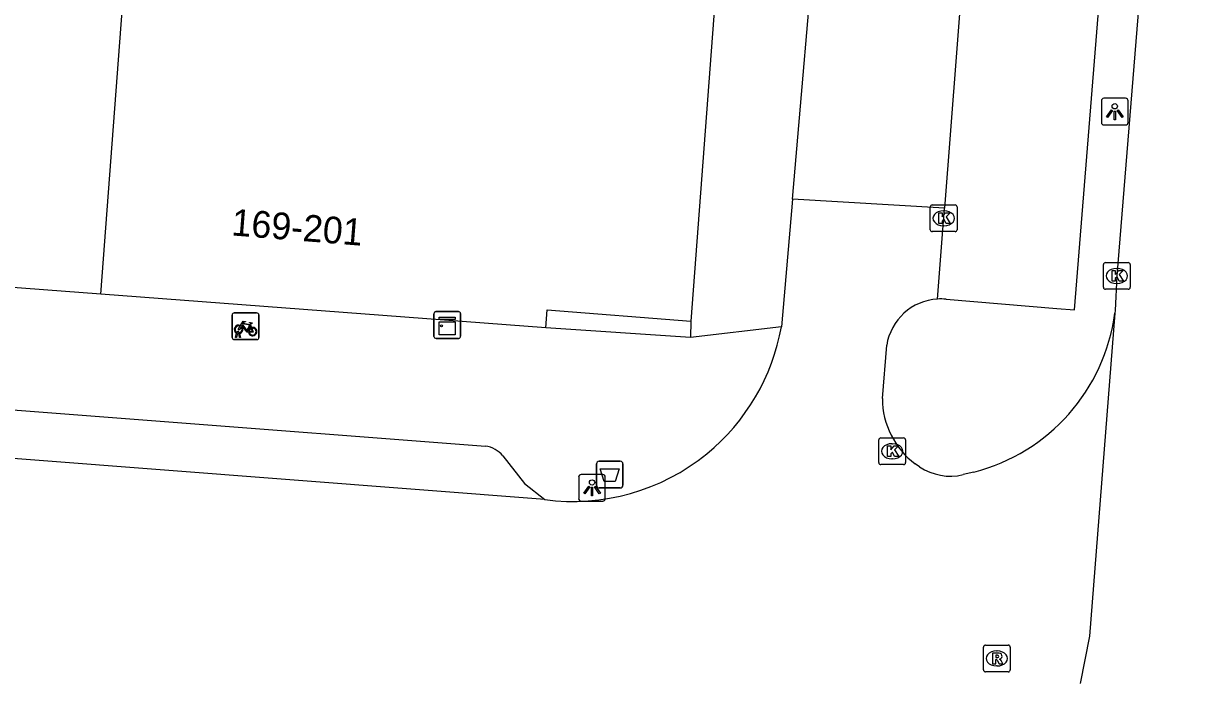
# Model space of a CAD drawing. Extents: x 160861 to 161308, y 384024 to 384878.
# Drawn here: x 161166.01 to 161209.96, y 384026.41 to 384051.1 of the extents above; entities that cross this region are included whole.
import ezdxf

# ---------------------------------------------------------------- set-up
doc = ezdxf.new("R2010")
doc.units = 0
for name, color, linetype in [('IMGEO_Afvalbak', 7, 'Continuous'), ('IMGEO_Fietsenrek', 7, 'Continuous'), ('IMGEO_Kast', 7, 'Continuous'), ('IMGEO_Kolk', 7, 'Continuous'), ('IMGEO_Lichtpunt', 7, 'Continuous'), ('IMGEO_Pand', 7, 'Continuous'), ('IMGEO_Pand_nummerreeks', 7, 'Continuous'), ('IMGEO_Parkeervlak_open', 7, 'Continuous'), ('IMGEO_Rijbaan_lokaal_gesloten', 7, 'Continuous'), ('IMGEO_Rijbaan_lokaal_open', 7, 'Continuous'), ('IMGEO_Rioolput', 7, 'Continuous'), ('IMGEO_Voetpad_open', 7, 'Continuous')]:
    doc.layers.add(name, color=color, linetype=linetype)

msp = doc.modelspace()

# ---------------------------------------------------------------- linework, layer by layer
at = {"layer": 'IMGEO_Afvalbak'}
for p, q in [((161187.444, 384033.826), (161187.444, 384034.626)), ((161187.444, 384034.626), (161187.444, 384033.826)), ((161187.544, 384034.726), (161188.334, 384034.726)), ((161188.334, 384034.726), (161187.544, 384034.726)), ((161188.434, 384034.626), (161188.434, 384033.826)), ((161188.434, 384033.826), (161188.434, 384034.626)), ((161188.334, 384033.726), (161187.544, 384033.726)), ((161187.544, 384033.726), (161188.334, 384033.726))]:
    msp.add_line(p, q, dxfattribs=at)
msp.add_lwpolyline([(161187.587, 384034.44), (161188.291, 384034.44), (161188.142, 384033.97), (161187.736, 384033.97), (161187.587, 384034.44)], dxfattribs=at)
for centre, start, end in [((161187.544, 384034.626), 90, 180), ((161187.544, 384034.626), 90, 180), ((161188.334, 384034.626), 0, 90), ((161188.334, 384034.626), 360, 90), ((161187.544, 384033.826), 180, 270), ((161187.544, 384033.826), 180, 270), ((161188.334, 384033.826), 270, 0), ((161188.334, 384033.826), 270, 0)]:
    msp.add_arc(centre, 0.1, start, end, dxfattribs=at)
at = {"layer": 'IMGEO_Fietsenrek'}
for p, q in [((161173.813, 384039.349), (161173.813, 384040.19)), ((161173.813, 384040.19), (161173.813, 384039.349)), ((161173.888, 384040.274), (161174.729, 384040.274)), ((161174.729, 384040.274), (161173.888, 384040.274)), ((161174.813, 384040.199), (161174.813, 384039.358)), ((161174.813, 384039.358), (161174.813, 384040.199)), ((161174.5, 384039.823), (161174.536, 384039.728)), ((161174.738, 384039.274), (161173.897, 384039.274)), ((161173.897, 384039.274), (161174.738, 384039.274)), ((161173.94, 384039.358), (161173.979, 384039.518)), ((161173.974, 384039.358), (161173.94, 384039.358)), ((161174.009, 384039.506), (161173.974, 384039.358)), ((161174.051, 384039.53), (161174.05, 384039.534)), ((161174.092, 384039.358), (161174.058, 384039.5)), ((161174.082, 384039.541), (161174.083, 384039.534)), ((161174.09, 384039.504), (161174.125, 384039.358)), ((161174.125, 384039.358), (161174.092, 384039.358))]:
    msp.add_line(p, q, dxfattribs=at)
for points in [[(161174.147, 384039.748), (161174.095, 384039.658), (161174.055, 384039.633), (161174.056, 384039.68), (161174.111, 384039.774)], [(161174.126, 384039.8), (161174.221, 384039.964), (161174.307, 384039.95), (161174.309, 384039.941), (161174.253, 384039.93), (161174.226, 384039.885), (161174.482, 384039.844)], [(161174.422, 384039.556), (161174.372, 384039.556), (161174.181, 384039.807), (161174.162, 384039.775)], [(161174.469, 384039.819), (161174.212, 384039.86), (161174.195, 384039.831), (161174.362, 384039.611), (161174.469, 384039.819)], [(161174.517, 384039.721), (161174.487, 384039.798), (161174.378, 384039.58), (161174.421, 384039.58)], [(161174.451, 384039.58), (161174.571, 384039.579), (161174.527, 384039.693)], [(161174.547, 384039.7), (161174.602, 384039.555), (161174.452, 384039.555)], [(161174.482, 384039.844), (161174.507, 384039.893), (161174.501, 384039.897), (161174.478, 384039.901), (161174.466, 384039.908), (161174.465, 384039.911), (161174.467, 384039.916), (161174.562, 384039.901), (161174.564, 384039.891), (161174.554, 384039.878), (161174.542, 384039.872), (161174.528, 384039.878), (161174.5, 384039.823)]]:
    msp.add_lwpolyline(points, dxfattribs=at)
for centre, radius, start, end in [((161173.891, 384040.196), 0.0779, 92.4484, 184.2845), ((161173.891, 384040.196), 0.0779, 92.4484, 184.2845), ((161174.735, 384040.196), 0.0779, 2.4484, 94.2845), ((161174.735, 384040.196), 0.0779, 2.4484, 94.2845), ((161174.053, 384039.659), 0.159, 62.6766, 242.1369), ((161174.053, 384039.659), 0.129, 63.3192, 238.903), ((161174.053, 384039.659), 0.129, 283.6043, 43.4302), ((161174.053, 384039.659), 0.159, 283.5766, 46.6042), ((161174.58, 384039.575), 0.159, 113.3408, 178.3217), ((161174.58, 384039.575), 0.159, 187.0065, 105.7708), ((161174.58, 384039.575), 0.129, 113.923, 177.9556), ((161174.58, 384039.575), 0.129, 188.6715, 104.5883), ((161173.891, 384039.352), 0.0779, 182.4484, 274.2845), ((161173.891, 384039.352), 0.0779, 182.4484, 274.2845), ((161174.033, 384039.53), 0.0499, 12.8025, 158.6934), ((161174.053, 384039.659), 0.159, 253.9967, 271.7867), ((161174.033, 384039.53), 0.0174, 12.8025, 163.4502), ((161174.053, 384039.659), 0.129, 253.415, 269.0204), ((161174.735, 384039.352), 0.0779, 272.4484, 4.2845), ((161174.735, 384039.352), 0.0779, 272.4484, 4.2845)]:
    msp.add_arc(centre, radius, start, end, dxfattribs=at)
at = {"layer": 'IMGEO_Kast'}
for p, q in [((161181.362, 384039.397), (161181.362, 384040.238)), ((161181.362, 384040.238), (161181.362, 384039.397)), ((161181.437, 384040.322), (161182.278, 384040.322)), ((161182.278, 384040.322), (161181.437, 384040.322)), ((161182.362, 384040.247), (161182.362, 384039.406)), ((161182.362, 384039.406), (161182.362, 384040.247)), ((161182.287, 384039.322), (161181.446, 384039.322)), ((161181.446, 384039.322), (161182.287, 384039.322))]:
    msp.add_line(p, q, dxfattribs=at)
for points in [[(161181.557, 384040.112), (161182.157, 384040.112), (161182.157, 384040.027), (161181.557, 384040.027), (161181.557, 384040.112)], [(161181.557, 384039.937), (161182.157, 384039.937), (161182.157, 384039.448), (161181.557, 384039.448), (161181.557, 384039.937)]]:
    msp.add_lwpolyline(points, dxfattribs=at)
msp.add_circle((161181.641, 384039.786), 0.0377, dxfattribs=at)
for centre, start, end in [((161181.44, 384040.244), 92.4484, 184.2845), ((161181.44, 384040.244), 92.4484, 184.2845), ((161182.284, 384040.244), 2.4484, 94.2845), ((161182.284, 384040.244), 2.4484, 94.2845), ((161181.44, 384039.4), 182.4484, 274.2845), ((161181.44, 384039.4), 182.4484, 274.2845), ((161182.284, 384039.4), 272.4484, 4.2845), ((161182.284, 384039.4), 272.4484, 4.2845)]:
    msp.add_arc(centre, 0.0779, start, end, dxfattribs=at)
at = {"layer": 'IMGEO_Kolk'}
for p, q in [((161199.932, 384043.387), (161199.932, 384044.239)), ((161200.007, 384044.313), (161200.859, 384044.313)), ((161200.42, 384044.093), (161200.445, 384044.093)), ((161200.933, 384044.239), (161200.933, 384043.387)), ((161200.859, 384043.313), (161200.007, 384043.313)), ((161200.443, 384043.533), (161200.418, 384043.533)), ((161206.409, 384041.232), (161206.409, 384042.084)), ((161206.484, 384042.158), (161207.336, 384042.158)), ((161206.897, 384041.938), (161206.922, 384041.938)), ((161207.41, 384042.084), (161207.41, 384041.232)), ((161207.336, 384041.158), (161206.484, 384041.158)), ((161206.92, 384041.378), (161206.895, 384041.378)), ((161198.005, 384034.674), (161198.005, 384035.526)), ((161198.08, 384035.6), (161198.932, 384035.6)), ((161198.493, 384035.38), (161198.518, 384035.38)), ((161199.006, 384035.526), (161199.006, 384034.674)), ((161198.932, 384034.6), (161198.08, 384034.6)), ((161198.516, 384034.82), (161198.491, 384034.82))]:
    msp.add_line(p, q, dxfattribs=at)
for points in [[(161199.932, 384043.387), (161199.932, 384044.239)], [(161200.007, 384044.313), (161200.859, 384044.313)], [(161200.933, 384044.239), (161200.933, 384043.387)], [(161200.253, 384044.013), (161200.376, 384044.013), (161200.376, 384043.862), (161200.506, 384044.013), (161200.67, 384044.013), (161200.524, 384043.862), (161200.677, 384043.613), (161200.525, 384043.613), (161200.44, 384043.777), (161200.376, 384043.71), (161200.376, 384043.613), (161200.253, 384043.613), (161200.253, 384044.013)], [(161200.859, 384043.313), (161200.007, 384043.313)], [(161206.409, 384041.232), (161206.409, 384042.084)], [(161206.484, 384042.158), (161207.336, 384042.158)], [(161207.41, 384042.084), (161207.41, 384041.232)], [(161206.73, 384041.858), (161206.853, 384041.858), (161206.853, 384041.707), (161206.983, 384041.858), (161207.147, 384041.858), (161207.001, 384041.707), (161207.154, 384041.458), (161207.002, 384041.458), (161206.917, 384041.622), (161206.853, 384041.555), (161206.853, 384041.458), (161206.73, 384041.458), (161206.73, 384041.858)], [(161207.336, 384041.158), (161206.484, 384041.158)], [(161198.005, 384034.674), (161198.005, 384035.526)], [(161198.08, 384035.6), (161198.932, 384035.6)], [(161198.326, 384035.3), (161198.449, 384035.3), (161198.449, 384035.149), (161198.579, 384035.3), (161198.743, 384035.3), (161198.597, 384035.149), (161198.75, 384034.9), (161198.598, 384034.9), (161198.513, 384035.064), (161198.449, 384034.997), (161198.449, 384034.9), (161198.326, 384034.9), (161198.326, 384035.3)], [(161199.006, 384035.526), (161199.006, 384034.674)], [(161198.932, 384034.6), (161198.08, 384034.6)]]:
    msp.add_lwpolyline(points, dxfattribs=at)
for centre, start, end in [((161200.009, 384044.237), 91.552, 178.448), ((161200.009, 384044.237), 91.552, 178.448), ((161200.857, 384044.237), 1.552, 88.448), ((161200.857, 384044.237), 1.552, 88.448), ((161200.009, 384043.389), 181.552, 268.448), ((161200.009, 384043.389), 181.552, 268.448), ((161200.857, 384043.389), 271.552, 358.448), ((161200.857, 384043.389), 271.552, 358.448), ((161206.486, 384042.082), 91.552, 178.448), ((161206.486, 384042.082), 91.552, 178.448), ((161207.334, 384042.082), 1.552, 88.448), ((161207.334, 384042.082), 1.552, 88.448), ((161206.486, 384041.234), 181.552, 268.448), ((161206.486, 384041.234), 181.552, 268.448), ((161207.334, 384041.234), 271.552, 358.448), ((161207.334, 384041.234), 271.552, 358.448), ((161198.082, 384035.524), 91.552, 178.448), ((161198.082, 384035.524), 91.552, 178.448), ((161198.93, 384035.524), 1.552, 88.448), ((161198.93, 384035.524), 1.552, 88.448), ((161198.082, 384034.676), 181.552, 268.448), ((161198.082, 384034.676), 181.552, 268.448), ((161198.93, 384034.676), 271.552, 358.448), ((161198.93, 384034.676), 271.552, 358.448)]:
    msp.add_arc(centre, 0.0765, start, end, dxfattribs=at)
for centre, major_axis, ratio, start_param, end_param in [((161200.419, 384043.813), (-0.387, 0.002), 0.722429, 4.712389, 7.853982), ((161200.444, 384043.813), (-0.39, 0.002), 0.717154, 1.570796, 4.712389), ((161206.896, 384041.658), (-0.387, 0.002), 0.722429, 4.712389, 7.853982), ((161206.921, 384041.658), (-0.39, 0.002), 0.717154, 1.570796, 4.712389), ((161198.492, 384035.1), (-0.387, 0.002), 0.722429, 4.712389, 7.853982), ((161198.517, 384035.1), (-0.39, 0.002), 0.717154, 1.570796, 4.712389)]:
    msp.add_ellipse(centre, major_axis=major_axis, ratio=ratio, start_param=start_param, end_param=end_param, dxfattribs=at)
at = {"layer": 'IMGEO_Lichtpunt'}
for p, q in [((161206.334, 384048.207), (161206.334, 384047.4)), ((161206.334, 384048.207), (161206.334, 384047.4)), ((161207.236, 384048.302), (161206.428, 384048.302)), ((161207.236, 384048.302), (161206.428, 384048.302)), ((161207.33, 384047.4), (161207.33, 384048.207)), ((161207.33, 384047.4), (161207.33, 384048.207)), ((161206.428, 384047.306), (161207.236, 384047.306)), ((161206.428, 384047.306), (161207.236, 384047.306)), ((161186.777, 384034.134), (161186.777, 384033.327)), ((161186.777, 384034.134), (161186.777, 384033.327)), ((161187.679, 384034.229), (161186.871, 384034.229)), ((161187.679, 384034.229), (161186.871, 384034.229)), ((161187.773, 384033.327), (161187.773, 384034.134)), ((161187.773, 384033.327), (161187.773, 384034.134)), ((161186.871, 384033.233), (161187.679, 384033.233)), ((161186.871, 384033.233), (161187.679, 384033.233))]:
    msp.add_line(p, q, dxfattribs=at)
for points in [[(161206.708, 384047.871), (161206.747, 384047.843), (161206.559, 384047.581), (161206.521, 384047.608), (161206.708, 384047.871)], [(161206.81, 384047.823), (161206.857, 384047.823), (161206.857, 384047.501), (161206.81, 384047.501), (161206.81, 384047.823)], [(161206.92, 384047.843), (161206.958, 384047.87), (161207.145, 384047.608), (161207.106, 384047.58), (161206.92, 384047.843)], [(161187.151, 384033.798), (161187.19, 384033.77), (161187.002, 384033.508), (161186.964, 384033.535), (161187.151, 384033.798)], [(161187.253, 384033.75), (161187.3, 384033.75), (161187.3, 384033.428), (161187.253, 384033.428), (161187.253, 384033.75)], [(161187.363, 384033.77), (161187.401, 384033.797), (161187.588, 384033.535), (161187.549, 384033.507), (161187.363, 384033.77)]]:
    msp.add_lwpolyline(points, dxfattribs=at)
for centre in [(161206.833, 384048.005), (161187.276, 384033.932)]:
    msp.add_circle(centre, 0.0994, dxfattribs=at)
for centre, start, end in [((161206.428, 384048.207), 90, 180), ((161206.428, 384048.207), 90, 180), ((161207.236, 384048.207), 0, 90), ((161207.236, 384048.207), 0, 90), ((161206.428, 384047.4), 180, 270), ((161206.428, 384047.4), 180, 270), ((161207.236, 384047.4), 270, 0), ((161207.236, 384047.4), 270, 360), ((161186.871, 384034.134), 90, 180), ((161186.871, 384034.134), 90, 180), ((161187.679, 384034.134), 0, 90), ((161187.679, 384034.134), 0, 90), ((161186.871, 384033.327), 180, 270), ((161186.871, 384033.327), 180, 270), ((161187.679, 384033.327), 270, 0), ((161187.679, 384033.327), 270, 360)]:
    msp.add_arc(centre, 0.0946, start, end, dxfattribs=at)
at = {"layer": 'IMGEO_Pand'}
for points in [[(161168.895, 384040.977), (161170.133, 384057.357)], [(161191.874, 384051.889), (161190.967, 384039.967)], [(161168.895, 384040.977), (161146.612, 384042.661)], [(161185.542, 384039.719), (161168.895, 384040.977)], [(161185.542, 384039.719), (161185.593, 384040.394), (161190.967, 384039.967)]]:
    msp.add_lwpolyline(points, dxfattribs=at)
at = {"layer": 'IMGEO_Parkeervlak_open'}
msp.add_lwpolyline([(161200.521, 384040.787), (161204.667, 384040.444), (161205.332, 384040.389), (161207.089, 384062.26)], dxfattribs=at)
msp.add_arc((161200.319, 384038.622), 2.174, 84.6754, 93.1963, dxfattribs=at)
at = {"layer": 'IMGEO_Rijbaan_lokaal_gesloten'}
for points in [[(161209.965, 384079.455), (161208.646, 384063.045), (161206.91, 384041.658), (161206.844, 384040.359)], [(161206.844, 384040.359), (161206.837, 384040.265), (161205.882, 384028.185), (161205.532, 384026.412)]]:
    msp.add_lwpolyline(points, dxfattribs=at)
at = {"layer": 'IMGEO_Rijbaan_lokaal_open'}
for points in [[(161205.392, 384108.562), (161205.273, 384107.047), (161203.663, 384086.477), (161201.81, 384061.632), (161200.461, 384044.187)], [(161194.773, 384044.534), (161195.708, 384055.413)], [(161194.773, 384044.534), (161194.362, 384039.758)], [(161200.461, 384044.187), (161194.773, 384044.534)], [(161200.198, 384040.793), (161200.461, 384044.187)], [(161206.844, 384040.359), (161206.832, 384040.265)], [(161198.137, 384037.069), (161198.301, 384039.064)], [(161185.505, 384033.288), (161142.332, 384036.619)], [(161199.531, 384034.522), (161199.37, 384034.627)], [(161201.566, 384034.32), (161201.164, 384034.225)]]:
    msp.add_lwpolyline(points, dxfattribs=at)
for centre, radius, start, end in [((161200.324, 384038.75), 2.047, 93.5158, 171.1788), ((161199.798, 384041.191), 7.095, 284.4312, 352.5006), ((161186.546, 384041.153), 7.939, 309.2734, 349.8799), ((161201.193, 384037.08), 3.056, 180.2019, 233.3778), ((161186.554, 384041.153), 7.934, 262.4047, 309.234), ((161200.682, 384036.212), 2.045, 235.7476, 283.6366)]:
    msp.add_arc(centre, radius, start, end, dxfattribs=at)
at = {"layer": 'IMGEO_Rioolput'}
for p, q in [((161201.995, 384027.848), (161202.847, 384027.848)), ((161201.92, 384026.922), (161201.92, 384027.774)), ((161202.408, 384027.628), (161202.433, 384027.628)), ((161202.921, 384027.774), (161202.921, 384026.922)), ((161202.431, 384027.068), (161202.406, 384027.068)), ((161202.847, 384026.848), (161201.995, 384026.848))]:
    msp.add_line(p, q, dxfattribs=at)
for points in [[(161201.995, 384027.848), (161202.847, 384027.848)], [(161201.92, 384026.922), (161201.92, 384027.774)], [(161202.509, 384027.546), (161202.257, 384027.548), (161202.257, 384027.148)], [(161202.435, 384027.467), (161202.381, 384027.467), (161202.381, 384027.386)], [(161202.381, 384027.386), (161202.433, 384027.386)], [(161202.921, 384027.774), (161202.921, 384026.922)], [(161202.257, 384027.148), (161202.381, 384027.148), (161202.381, 384027.31), (161202.392, 384027.31)], [(161202.439, 384027.281), (161202.51, 384027.148), (161202.65, 384027.148), (161202.585, 384027.274)], [(161202.847, 384026.848), (161201.995, 384026.848)]]:
    msp.add_lwpolyline(points, dxfattribs=at)
for centre, radius, start, end in [((161201.997, 384027.772), 0.0765, 91.552, 178.448), ((161201.997, 384027.772), 0.0765, 91.552, 178.448), ((161202.845, 384027.772), 0.0765, 1.552, 88.448), ((161202.845, 384027.772), 0.0765, 1.552, 88.448), ((161202.417, 384027.575), 0.19, 274.7715, 282.9687), ((161202.441, 384027.371), 0.0964, 77.0061, 93.1865), ((161202.455, 384027.428), 0.0378, 276.6634, 79.6772), ((161202.508, 384027.436), 0.109, 350.3612, 89.416), ((161202.506, 384027.436), 0.112, 277.5842, 350.9817), ((161202.391, 384027.257), 0.0533, 26.0293, 88.6989), ((161202.49, 384027.221), 0.108, 29.5134, 73.7905), ((161201.997, 384026.924), 0.0765, 181.552, 268.448), ((161201.997, 384026.924), 0.0765, 181.552, 268.448), ((161202.845, 384026.924), 0.0765, 271.552, 358.448), ((161202.845, 384026.924), 0.0765, 271.552, 358.448)]:
    msp.add_arc(centre, radius, start, end, dxfattribs=at)
for centre, major_axis, ratio, start_param, end_param in [((161202.407, 384027.348), (-0.387, 0.002), 0.722429, 4.712389, 7.853982), ((161202.432, 384027.348), (-0.39, 0.002), 0.717154, 1.570796, 4.712389)]:
    msp.add_ellipse(centre, major_axis=major_axis, ratio=ratio, start_param=start_param, end_param=end_param, dxfattribs=at)
at = {"layer": 'IMGEO_Voetpad_open'}
for points in [[(161190.965, 384039.356), (161185.542, 384039.719)], [(161190.967, 384039.967), (161190.965, 384039.356)], [(161194.362, 384039.758), (161190.965, 384039.356)], [(161145.301, 384038.212), (161183.288, 384035.291)], [(161183.945, 384034.93), (161184.754, 384033.895), (161185.505, 384033.288)]]:
    msp.add_lwpolyline(points, dxfattribs=at)
msp.add_arc((161183.134, 384034.232), 1.07, 40.7073, 81.718, dxfattribs=at)

# ---------------------------------------------------------------- texts
at = {"layer": 'IMGEO_Pand_nummerreeks'}
msp.add_text('169-201', height=1, rotation=355.4442, dxfattribs=at).set_placement((161173.762, 384043.176))

doc.saveas('drawing.dxf')
